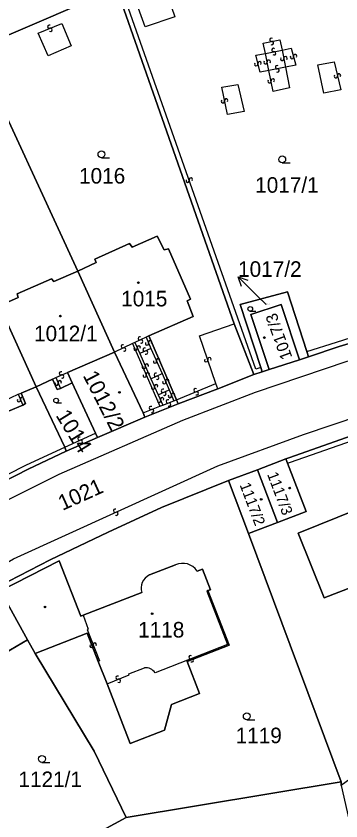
# Model space of a CAD drawing. Extents: x -600309 to -598967, y -1161267 to -1160292.
# Drawn here: x -599866.7 to -599831.2, y -1160487.8 to -1160399.7 of the extents above; entities that cross this region are included whole.
import ezdxf

# ---------------------------------------------------------------- set-up
doc = ezdxf.new("R2010")
doc.units = 0
for name, color, linetype in [('Level 1', 7, 'Continuous'), ('Level 13', 7, 'Continuous'), ('Level 3', 7, 'Continuous'), ('Level 4', 7, 'Continuous'), ('Level 5', 7, 'Continuous'), ('Level 57', 7, 'Continuous'), ('Level 60', 7, 'Continuous')]:
    doc.layers.add(name, color=color, linetype=linetype)

msp = doc.modelspace()

# ---------------------------------------------------------------- linework, layer by layer
at = {"layer": 'Level 1'}
for points in [[(-599855.63, -1160396.85), (-599842.84, -1160433.38)], [(-599859.52, -1160398.37), (-599871.16, -1160403.34)], [(-599871.16, -1160403.34), (-599859.94, -1160427.63)], [(-599859.94, -1160427.63), (-599857.93, -1160426.69), (-599858.07, -1160426.32), (-599854.28, -1160424.6), (-599854, -1160424.99), (-599851.28, -1160423.79), (-599850.51, -1160425.3), (-599850.02, -1160425.2), (-599847.6, -1160430.69), (-599847.98, -1160430.89), (-599847.31, -1160432.57), (-599852.18, -1160434.72)], [(-599868.56, -1160431.41), (-599866.48, -1160430.52), (-599866.58, -1160430.11), (-599862.82, -1160428.46), (-599862.56, -1160428.77), (-599859.94, -1160427.63)], [(-599859.94, -1160427.63), (-599855.93, -1160436.49)], [(-599839.93, -1160438.18), (-599842.17, -1160431.26), (-599836.99, -1160429.9), (-599834.88, -1160436.41)], [(-599808.29, -1160429.82), (-599812.85, -1160430.82), (-599817.38, -1160431.88), (-599822.12, -1160433.18), (-599826.87, -1160434.53), (-599831.34, -1160435.88), (-599834.7, -1160436.99)], [(-599868.56, -1160431.41), (-599864.52, -1160440.28)], [(-599839.02, -1160438.39), (-599841.02, -1160432.38), (-599837.7, -1160431.27), (-599835.69, -1160437.31)], [(-599842.84, -1160433.38), (-599840.69, -1160438.93)], [(-599852.18, -1160434.72), (-599849.15, -1160441.71)], [(-599861.08, -1160438.71), (-599855.93, -1160436.49)], [(-599855.93, -1160436.49), (-599852.81, -1160443.12)], [(-599834.7, -1160436.99), (-599835.69, -1160437.31)], [(-599834.88, -1160436.41), (-599834.7, -1160436.99)], [(-599835.69, -1160437.31), (-599839.02, -1160438.39)], [(-599860.56, -1160439.84), (-599861.08, -1160438.71)], [(-599840.69, -1160438.93), (-599844.64, -1160440.51)], [(-599839.79, -1160438.64), (-599840.69, -1160438.93)], [(-599839.79, -1160438.64), (-599839.93, -1160438.18)], [(-599839.02, -1160438.39), (-599839.79, -1160438.64)], [(-599862.71, -1160439.43), (-599864.52, -1160440.28)], [(-599861.85, -1160440.46), (-599862.22, -1160440.59), (-599862.71, -1160439.43)], [(-599860.56, -1160439.84), (-599861.85, -1160440.46)], [(-599858.01, -1160445.35), (-599860.56, -1160439.84)], [(-599864.52, -1160440.28), (-599866.13, -1160440.97)], [(-599864.52, -1160440.28), (-599861.38, -1160446.88)], [(-599844.64, -1160440.51), (-599848.95, -1160442.14)], [(-599866.13, -1160440.97), (-599865.67, -1160442.11), (-599865.95, -1160442.27)], [(-599865.95, -1160442.27), (-599867.54, -1160442.95)], [(-599848.95, -1160442.14), (-599852.63, -1160443.61)], [(-599849.15, -1160441.71), (-599848.95, -1160442.14)], [(-599837.17, -1160448.17), (-599836.74, -1160448.01), (-599830.03, -1160445.64), (-599822.99, -1160443.44), (-599817.57, -1160441.98)], [(-599852.81, -1160443.12), (-599852.63, -1160443.61)], [(-599852.63, -1160443.61), (-599857.78, -1160445.84)], [(-599857.78, -1160445.84), (-599861.23, -1160447.33)], [(-599857.78, -1160445.84), (-599858.01, -1160445.35)], [(-599861.38, -1160446.88), (-599861.23, -1160447.33)], [(-599861.23, -1160447.33), (-599865.36, -1160449.27), (-599869.55, -1160451.39)], [(-599840.29, -1160449.36), (-599837.17, -1160448.17)], [(-599837, -1160448.64), (-599834.95, -1160453.9), (-599838.11, -1160455.11)], [(-599837.17, -1160448.17), (-599837, -1160448.64)], [(-599843.45, -1160450.52), (-599840.29, -1160449.36)], [(-599840.29, -1160449.36), (-599838.11, -1160455.11)], [(-599822.17, -1160453.48), (-599819.82, -1160459.32), (-599827.92, -1160462.49), (-599828.56, -1160462.03), (-599829.3, -1160461.95), (-599833.01, -1160463.36), (-599835.82, -1160456.27), (-599829.23, -1160453.63), (-599829.18, -1160453), (-599828.99, -1160452.5), (-599828.66, -1160452.04), (-599828.25, -1160451.7), (-599824.85, -1160450.29), (-599824.35, -1160450.21), (-599823.88, -1160450.29), (-599823.51, -1160450.44), (-599823.18, -1160450.68), (-599822.95, -1160450.96)], [(-599843.45, -1160450.52), (-599850.79, -1160453.48), (-599856.63, -1160456.19), (-599862.98, -1160459.22), (-599868.65, -1160462.11)], [(-599843.45, -1160450.52), (-599841.28, -1160456.33)], [(-599841.28, -1160456.33), (-599838.11, -1160455.11)], [(-599841.28, -1160456.33), (-599831.13, -1160483.5)], [(-599868.4, -1160462.59), (-599861.98, -1160459.32), (-599859.6, -1160465.36), (-599859.35, -1160465.26)], [(-599852.11, -1160460.86), (-599849.26, -1160459.75)], [(-599845.72, -1160462.57), (-599845.44, -1160462.47), (-599846.29, -1160460.21), (-599846.89, -1160460.43)], [(-599868.4, -1160462.59), (-599865.44, -1160467.97)], [(-599856.75, -1160472.77), (-599854.2, -1160479.31), (-599850.47, -1160477.85), (-599849.69, -1160475.01), (-599846.63, -1160473.83), (-599847.99, -1160470.33), (-599843.39, -1160468.53), (-599845.72, -1160462.57)], [(-599859.35, -1160465.26), (-599852.94, -1160462.79)], [(-599865.44, -1160467.97), (-599868.57, -1160469.76), (-599868.69, -1160469.54)], [(-599865.44, -1160467.97), (-599864.62, -1160469.46)], [(-599864.62, -1160469.46), (-599858.92, -1160467.23), (-599857.73, -1160470.32)], [(-599864.62, -1160469.46), (-599858.15, -1160480.12), (-599854.65, -1160487.4)], [(-599857.73, -1160470.32), (-599856.75, -1160472.77)], [(-599831.13, -1160483.5), (-599854.65, -1160487.4)], [(-599854.65, -1160487.4), (-599882.51, -1160502.49)]]:
    msp.add_lwpolyline(points, dxfattribs=at)
for centre, radius, start, end in [((-599848.481, -1160461.506), 1.921, 34.06537, 113.91616), ((-599851.429, -1160462.296), 1.59, 115.36686, 198.09272)]:
    msp.add_arc(centre, radius, start, end, dxfattribs=at)
at = {"layer": 'Level 13'}
for centre, start, end in [((-599863.067, -1160400.888), 59.32714, 291.42513), ((-599862.932, -1160401.231), 239.11268, 111.70268), ((-599838.776, -1160402.319), 49.16616, 281.26416), ((-599838.703, -1160402.68), 228.95171, 101.54171), ((-599838.545, -1160403.439), 48.86417, 280.96217), ((-599838.474, -1160403.801), 228.64972, 101.23972), ((-599839.05, -1160404.713), 318.9388, 191.5288), ((-599837.591, -1160404.416), 138.58538, 11.17538), ((-599837.229, -1160404.345), 318.79984, 190.89783), ((-599836.517, -1160404.21), 143.22698, 15.81698), ((-599836.162, -1160404.111), 323.44143, 195.53943), ((-599840.419, -1160404.986), 142.20773, 14.30572), ((-599840.062, -1160404.894), 321.99327, 194.58327), ((-599839.411, -1160404.786), 139.15326, 11.25126), ((-599838.155, -1160405.319), 48.40732, 280.99732), ((-599838.086, -1160405.681), 228.62178, 100.71978), ((-599831.729, -1160406.312), 140.49208, 13.08208), ((-599831.37, -1160406.229), 320.70654, 192.80453), ((-599838.981, -1160406.856), 139.02055, 11.11854), ((-599838.62, -1160406.784), 318.80609, 191.39609), ((-599844.061, -1160409.037), 139.4544, 11.5524), ((-599843.7, -1160408.962), 319.23995, 191.82995), ((-599847.925, -1160417.74), 146.79537, 18.89337), ((-599847.576, -1160417.62), 326.58092, 199.17092), ((-599853.168, -1160434.983), 62.62162, 295.21162), ((-599853.012, -1160435.317), 242.83608, 114.93408), ((-599852.37, -1160435.541), 150.07518, 22.66518), ((-599852.029, -1160435.4), 330.28964, 202.38763), ((-599855.018, -1160435.853), 62.55419, 295.14419), ((-599854.862, -1160436.187), 242.76864, 114.86664), ((-599853.618, -1160436.126), 151.78184, 24.37184), ((-599853.282, -1160435.975), 331.9963, 204.09429), ((-599852.637, -1160436.203), 62.02198, 294.61198), ((-599852.484, -1160436.538), 242.23643, 114.33443), ((-599851.161, -1160437.366), 331.45195, 203.54995), ((-599845.555, -1160437.252), 325.92063, 198.51063), ((-599852.729, -1160438.114), 151.10157, 23.69157), ((-599852.391, -1160437.967), 331.31603, 203.41403), ((-599851.498, -1160437.514), 151.2375, 23.8275), ((-599845.905, -1160437.368), 146.13508, 18.23308), ((-599861.791, -1160438.81), 60.62533, 292.72332), ((-599861.648, -1160439.149), 240.41087, 113.00087), ((-599852.629, -1160439.053), 150.63852, 23.22852), ((-599852.29, -1160438.908), 330.85297, 202.95097), ((-599851.411, -1160438.954), 63.93779, 296.03578), ((-599862.27, -1160439.931), 150.18377, 22.77377), ((-599861.93, -1160439.789), 330.39823, 202.49622), ((-599851.248, -1160439.285), 243.72333, 116.31333), ((-599850.499, -1160439.782), 150.58697, 23.17697), ((-599850.16, -1160439.638), 330.80143, 202.89942), ((-599851.718, -1160440.366), 151.70196, 24.29196), ((-599851.382, -1160440.215), 331.91642, 204.01442), ((-599850.624, -1160440.711), 61.42303, 293.52103), ((-599847.069, -1160440.649), 59.81302, 291.91101), ((-599866.051, -1160441.606), 331.56009, 203.65808), ((-599850.722, -1160441.644), 332.08353, 204.18153), ((-599850.476, -1160441.048), 241.20857, 113.79858), ((-599849.86, -1160441.291), 150.0131, 22.6031), ((-599849.519, -1160441.15), 330.22755, 202.32555), ((-599846.93, -1160440.99), 239.59856, 112.18856), ((-599866.388, -1160441.755), 151.34563, 23.93563), ((-599851.955, -1160442.597), 58.47282, 290.57081), ((-599851.058, -1160441.796), 151.86908, 24.45908), ((-599850.094, -1160441.877), 58.34623, 290.44423), ((-599849.965, -1160442.222), 238.13177, 110.72177), ((-599851.824, -1160442.942), 238.25836, 110.84836), ((-599859.775, -1160445.951), 61.79106, 293.88906), ((-599859.625, -1160446.288), 241.57661, 114.16661), ((-599855.875, -1160453.831), 61.83986, 293.93786), ((-599855.725, -1160454.168), 241.62541, 114.21541), ((-599858.432, -1160468.606), 148.5854, 21.1754), ((-599858.088, -1160468.474), 328.79986, 200.89785), ((-599847.606, -1160469.848), 58.57248, 291.16248), ((-599847.474, -1160470.192), 238.78693, 110.88493), ((-599855.598, -1160472.098), 59.45698, 291.55498), ((-599855.462, -1160472.441), 239.24253, 111.83253)]:
    msp.add_arc(centre, 0.184, start, end, dxfattribs=at)
at = {"layer": 'Level 3'}
for points in [[(-599839.93, -1160438.18), (-599840.46, -1160438.35), (-599855.04, -1160397), (-599840.83, -1160391.13)], [(-599849.34, -1160399.82), (-599852.59, -1160400.89), (-599853.73, -1160397.67), (-599850.41, -1160396.59), (-599849.34, -1160399.82)], [(-599861.71, -1160400.54), (-599860.67, -1160403), (-599863.18, -1160404.06), (-599864.29, -1160401.58), (-599861.71, -1160400.54)], [(-599839.42, -1160403.81), (-599839.65, -1160402.69), (-599837.83, -1160402.31), (-599837.6, -1160403.44)], [(-599839.42, -1160403.81), (-599837.6, -1160403.44)], [(-599837.6, -1160403.44), (-599836.61, -1160403.24), (-599836.08, -1160405.08), (-599837.22, -1160405.32)], [(-599837.6, -1160403.44), (-599837.22, -1160405.32)], [(-599839.03, -1160405.68), (-599839.99, -1160405.87), (-599840.48, -1160404.02), (-599839.42, -1160403.81)], [(-599839.03, -1160405.68), (-599839.42, -1160403.81)], [(-599837.22, -1160405.32), (-599836.77, -1160407.59), (-599838.56, -1160407.96), (-599839.03, -1160405.68)], [(-599837.22, -1160405.32), (-599839.03, -1160405.68)], [(-599833.68, -1160405.07), (-599831.91, -1160404.73), (-599831.18, -1160407.81), (-599833.02, -1160408.15), (-599833.68, -1160405.07)], [(-599844.2, -1160407.51), (-599842.44, -1160407.21), (-599841.76, -1160410.17), (-599843.56, -1160410.5), (-599844.2, -1160407.51)], [(-599900.37, -1160472.35), (-599899.85, -1160472), (-599869.75, -1160453.71), (-599861.99, -1160449.84), (-599848.45, -1160443.93), (-599840.49, -1160440.85), (-599830.47, -1160437.49), (-599809.27, -1160431.83), (-599793.39, -1160428.86), (-599789.11, -1160428.18), (-599786.67, -1160427.21), (-599785.7, -1160426.38)], [(-599834.88, -1160436.41), (-599831.65, -1160435.4), (-599826.84, -1160433.88), (-599822.23, -1160432.54), (-599817.39, -1160431.28), (-599812.7, -1160430.18), (-599808.44, -1160429.26)], [(-599844.84, -1160439.93), (-599846.62, -1160434.69), (-599842.84, -1160433.38)], [(-599896.87, -1160478.15), (-599896.13, -1160477.29), (-599893.71, -1160475.23), (-599889.72, -1160472.32), (-599875.85, -1160463.93), (-599872.14, -1160462.09), (-599866.98, -1160459.08), (-599844.63, -1160448.91), (-599835.27, -1160445.49), (-599828.97, -1160443.39), (-599818.26, -1160440.28), (-599809.17, -1160438.02), (-599792.84, -1160434.91), (-599789.24, -1160434.67), (-599785.17, -1160436.04)], [(-599852.46, -1160434.85), (-599853.72, -1160435.45)], [(-599852.18, -1160434.72), (-599852.46, -1160434.85)], [(-599852.46, -1160434.85), (-599851.94, -1160436.08)], [(-599853.95, -1160435.55), (-599855.93, -1160436.49)], [(-599853.72, -1160435.45), (-599853.95, -1160435.55)], [(-599853.95, -1160435.55), (-599850.97, -1160442.41)], [(-599853.72, -1160435.45), (-599853.17, -1160436.65)], [(-599851.94, -1160436.08), (-599853.17, -1160436.65)], [(-599851.94, -1160436.08), (-599850.72, -1160438.81)], [(-599853.17, -1160436.65), (-599851.94, -1160439.42)], [(-599862.36, -1160439.26), (-599861.08, -1160438.71)], [(-599851.94, -1160439.42), (-599850.72, -1160438.81)], [(-599850.72, -1160438.81), (-599849.94, -1160440.61)], [(-599862.71, -1160439.43), (-599862.36, -1160439.26)], [(-599862.36, -1160439.26), (-599861.85, -1160440.46)], [(-599851.94, -1160439.42), (-599851.15, -1160441.15)], [(-599851.15, -1160441.15), (-599849.94, -1160440.61)], [(-599849.94, -1160440.61), (-599849.43, -1160441.82)], [(-599849.15, -1160441.71), (-599844.84, -1160439.93)], [(-599844.64, -1160440.51), (-599844.84, -1160439.93)], [(-599868.02, -1160441.83), (-599866.48, -1160441.09)], [(-599866.48, -1160441.09), (-599866.13, -1160440.97)], [(-599866.48, -1160441.09), (-599865.95, -1160442.27)], [(-599851.15, -1160441.15), (-599850.63, -1160442.28)], [(-599852.81, -1160443.12), (-599850.97, -1160442.41)], [(-599850.97, -1160442.41), (-599850.63, -1160442.28)], [(-599850.63, -1160442.28), (-599849.43, -1160441.82)], [(-599849.43, -1160441.82), (-599849.15, -1160441.71)], [(-599837, -1160448.64), (-599836.67, -1160448.53), (-599829.88, -1160446.16), (-599822.8, -1160443.98)], [(-599861.38, -1160446.88), (-599858.01, -1160445.35)], [(-599869.74, -1160450.91), (-599865.57, -1160448.81), (-599861.38, -1160446.88)], [(-599845.72, -1160462.57), (-599845.84, -1160462.63), (-599843.57, -1160468.46), (-599851.5, -1160471.57)], [(-599859.35, -1160465.26), (-599858.8, -1160466.77), (-599858.94, -1160466.82), (-599857.59, -1160470.26), (-599857.73, -1160470.32)], [(-599856.75, -1160472.77), (-599854.31, -1160471.78), (-599854.35, -1160471.68), (-599852.66, -1160471.01)]]:
    msp.add_lwpolyline(points, dxfattribs=at)
msp.add_arc((-599852.532, -1160472.226), 1.223, 32.44526, 96.01608, dxfattribs=at)
at = {"layer": 'Level 5'}
for p, q in [((-599857.36, -1160415.22), (-599856.485, -1160415.22)), ((-599837.58, -1160415.78), (-599836.705, -1160415.78)), ((-599841.08, -1160432.02), (-599840.485, -1160432.02)), ((-599862.32, -1160442.03), (-599861.725, -1160442.03)), ((-599841.46, -1160476.69), (-599840.585, -1160476.69)), ((-599863.87, -1160481.36), (-599862.995, -1160481.36))]:
    msp.add_line(p, q, dxfattribs=at)
for centre, radius in [((-599857.36, -1160414.845), 0.375), ((-599837.58, -1160415.405), 0.375), ((-599853.32, -1160428.88), 0.09), ((-599853.32, -1160428.88), 0.0521), ((-599841.08, -1160431.765), 0.255), ((-599861.85, -1160432.55), 0.09), ((-599861.85, -1160432.55), 0.0521), ((-599839.53, -1160434.89), 0.09), ((-599839.53, -1160434.89), 0.0521), ((-599862.32, -1160441.775), 0.255), ((-599855.39, -1160440.89), 0.09), ((-599855.39, -1160440.89), 0.0521), ((-599836.76, -1160451.36), 0.09), ((-599836.76, -1160451.36), 0.0521), ((-599839.88, -1160452.59), 0.09), ((-599839.88, -1160452.59), 0.0521), ((-599863.53, -1160464.36), 0.09), ((-599863.53, -1160464.36), 0.0521), ((-599851.81, -1160465.1), 0.09), ((-599851.81, -1160465.1), 0.0521), ((-599841.46, -1160476.315), 0.375), ((-599863.87, -1160480.985), 0.375)]:
    msp.add_circle(centre, radius, dxfattribs=at)
at = {"layer": 'Level 57'}
for p, q in [((-599840.277, -1160430.356), (-599842.413, -1160428.25)), ((-599839.35, -1160431.27), (-599840.277, -1160430.356))]:
    msp.add_line(p, q, dxfattribs=at)
msp.add_lwpolyline([(-599842.052, -1160429.308), (-599842.413, -1160428.25), (-599841.35, -1160428.596)], dxfattribs=at)
at = {"layer": 'Level 60'}
for points in [[(-599888.76, -1160366.72), (-599878.37, -1160362.13), (-599878.15, -1160362.64), (-599875.7, -1160368.18), (-599872.89, -1160367.07), (-599872.08, -1160369.01), (-599859.52, -1160398.37), (-599871.16, -1160403.34), (-599871.5, -1160403.49), (-599879.88, -1160385.79), (-599880.85, -1160383.69), (-599878.73, -1160382.61), (-599878.87, -1160382.32), (-599879.32, -1160381.27), (-599875.54, -1160379.48), (-599875.36, -1160379.84), (-599873.3, -1160378.91), (-599873.46, -1160378.56), (-599872.59, -1160378.16), (-599874.14, -1160374.87), (-599875, -1160375.24), (-599877.34, -1160370.33), (-599885.37, -1160374.02), (-599888.57, -1160367.18)], [(-599859.94, -1160427.63), (-599871.16, -1160403.34), (-599859.52, -1160398.37), (-599855.63, -1160396.85), (-599842.84, -1160433.38), (-599840.69, -1160438.93), (-599844.64, -1160440.51), (-599848.95, -1160442.14), (-599849.15, -1160441.71), (-599852.18, -1160434.72), (-599847.31, -1160432.57), (-599847.98, -1160430.89), (-599847.6, -1160430.69), (-599850.02, -1160425.2), (-599850.51, -1160425.3), (-599851.28, -1160423.79), (-599854, -1160424.99), (-599854.28, -1160424.6), (-599858.07, -1160426.32), (-599857.93, -1160426.69)], [(-599878.93, -1160406.69), (-599871.5, -1160403.49), (-599871.16, -1160403.34), (-599859.94, -1160427.63), (-599862.56, -1160428.77), (-599862.82, -1160428.46), (-599866.58, -1160430.11), (-599866.48, -1160430.52), (-599868.56, -1160431.41), (-599879.8, -1160407.11)], [(-599859.94, -1160427.63), (-599857.93, -1160426.69), (-599858.07, -1160426.32), (-599854.28, -1160424.6), (-599854, -1160424.99), (-599851.28, -1160423.79), (-599850.51, -1160425.3), (-599850.02, -1160425.2), (-599847.6, -1160430.69), (-599847.98, -1160430.89), (-599847.31, -1160432.57), (-599852.18, -1160434.72), (-599849.15, -1160441.71), (-599848.95, -1160442.14), (-599852.63, -1160443.61), (-599852.81, -1160443.12), (-599855.93, -1160436.49)], [(-599868.56, -1160431.41), (-599866.48, -1160430.52), (-599866.58, -1160430.11), (-599862.82, -1160428.46), (-599862.56, -1160428.77), (-599859.94, -1160427.63), (-599855.93, -1160436.49), (-599861.08, -1160438.71), (-599860.56, -1160439.84), (-599861.85, -1160440.46), (-599862.22, -1160440.59), (-599862.71, -1160439.43), (-599864.52, -1160440.28)], [(-599839.79, -1160438.64), (-599839.93, -1160438.18), (-599842.17, -1160431.26), (-599836.99, -1160429.9), (-599834.88, -1160436.41), (-599834.7, -1160436.99), (-599835.69, -1160437.31), (-599837.7, -1160431.27), (-599841.02, -1160432.38), (-599839.02, -1160438.39)], [(-599864.52, -1160440.28), (-599866.13, -1160440.97), (-599865.67, -1160442.11), (-599865.95, -1160442.27), (-599867.54, -1160442.95), (-599867.84, -1160443.06), (-599868.33, -1160441.94), (-599873.14, -1160444.06), (-599873.91, -1160442.48), (-599874.38, -1160442.64), (-599876.92, -1160437.12), (-599876.44, -1160436.91), (-599877.13, -1160435.26), (-599874.36, -1160434.06), (-599874.5, -1160433.66), (-599870.89, -1160431.99), (-599870.66, -1160432.39), (-599868.56, -1160431.41)], [(-599839.02, -1160438.39), (-599841.02, -1160432.38), (-599837.7, -1160431.27), (-599835.69, -1160437.31)], [(-599855.93, -1160436.49), (-599852.81, -1160443.12), (-599852.63, -1160443.61), (-599857.78, -1160445.84), (-599858.01, -1160445.35), (-599860.56, -1160439.84), (-599861.08, -1160438.71)], [(-599861.38, -1160446.88), (-599864.52, -1160440.28), (-599862.71, -1160439.43), (-599862.22, -1160440.59), (-599861.85, -1160440.46), (-599860.56, -1160439.84), (-599858.01, -1160445.35), (-599857.78, -1160445.84), (-599861.23, -1160447.33)], [(-599812.03, -1160469.92), (-599831.14, -1160483.89), (-599831.13, -1160483.5), (-599841.28, -1160456.33), (-599838.11, -1160455.11), (-599834.95, -1160453.9), (-599837, -1160448.64), (-599837.17, -1160448.17), (-599836.74, -1160448.01), (-599830.03, -1160445.64), (-599822.99, -1160443.44), (-599817.57, -1160441.98), (-599817.39, -1160442.42), (-599817.31, -1160443.03), (-599816.39, -1160447.72), (-599816.05, -1160449.32)], [(-599840.29, -1160449.36), (-599837.17, -1160448.17), (-599837, -1160448.64), (-599834.95, -1160453.9), (-599838.11, -1160455.11)], [(-599840.29, -1160449.36), (-599838.11, -1160455.11), (-599841.28, -1160456.33), (-599843.45, -1160450.52)], [(-599819.82, -1160459.32), (-599827.92, -1160462.49), (-599828.56, -1160462.03), (-599829.3, -1160461.95), (-599833.01, -1160463.36), (-599835.82, -1160456.27), (-599829.23, -1160453.63), (-599829.18, -1160453), (-599828.99, -1160452.5), (-599828.66, -1160452.04), (-599828.25, -1160451.7), (-599824.85, -1160450.29), (-599824.35, -1160450.21), (-599823.88, -1160450.29), (-599823.51, -1160450.44), (-599823.18, -1160450.68), (-599822.95, -1160450.96), (-599821.13, -1160450.26), (-599820.95, -1160450.67), (-599820.29, -1160452.27), (-599820.17, -1160452.63), (-599822.17, -1160453.48)], [(-599827.92, -1160462.49), (-599819.82, -1160459.32), (-599822.17, -1160453.48), (-599820.17, -1160452.63), (-599820.29, -1160452.27), (-599820.95, -1160450.67), (-599821.13, -1160450.26), (-599822.95, -1160450.96), (-599823.18, -1160450.68), (-599823.51, -1160450.44), (-599823.88, -1160450.29), (-599824.35, -1160450.21), (-599824.85, -1160450.29), (-599828.25, -1160451.7), (-599828.66, -1160452.04), (-599828.99, -1160452.5), (-599829.18, -1160453), (-599829.23, -1160453.63), (-599835.82, -1160456.27), (-599833.01, -1160463.36), (-599829.3, -1160461.95), (-599828.56, -1160462.03)], [(-599868.65, -1160462.11), (-599868.49, -1160462.42), (-599868.4, -1160462.59), (-599865.44, -1160467.97), (-599868.57, -1160469.76), (-599868.69, -1160469.54), (-599871.6, -1160464.21), (-599871.79, -1160463.86)], [(-599882.51, -1160502.49), (-599882.89, -1160502.71), (-599892.9, -1160484.74), (-599893.34, -1160484.01), (-599893.86, -1160482.69), (-599894.05, -1160481.42), (-599894.02, -1160480.15), (-599893.82, -1160479.25), (-599893.17, -1160477.71), (-599892.23, -1160476.49), (-599891.51, -1160475.85), (-599883.1, -1160470.48), (-599874.6, -1160465.43), (-599874.4, -1160465.82), (-599874.75, -1160466.02), (-599871.83, -1160471.33), (-599868.69, -1160469.54), (-599868.57, -1160469.76), (-599865.44, -1160467.97), (-599864.62, -1160469.46), (-599858.15, -1160480.12), (-599854.65, -1160487.4)]]:
    msp.add_lwpolyline(points, close=True, dxfattribs=at)
for points in [[(-599826.87, -1160434.53), (-599831.34, -1160435.88), (-599834.7, -1160436.99), (-599834.88, -1160436.41), (-599836.99, -1160429.9), (-599842.17, -1160431.26), (-599839.93, -1160438.18), (-599839.79, -1160438.64), (-599840.69, -1160438.93), (-599842.84, -1160433.38), (-599855.63, -1160396.85)], [(-599869.55, -1160451.39), (-599865.36, -1160449.27), (-599861.23, -1160447.33), (-599857.78, -1160445.84), (-599852.63, -1160443.61), (-599848.95, -1160442.14), (-599844.64, -1160440.51), (-599840.69, -1160438.93), (-599839.79, -1160438.64), (-599839.02, -1160438.39), (-599835.69, -1160437.31), (-599834.7, -1160436.99), (-599831.34, -1160435.88), (-599826.87, -1160434.53)], [(-599867.54, -1160442.95), (-599865.95, -1160442.27), (-599865.67, -1160442.11), (-599866.13, -1160440.97), (-599864.52, -1160440.28), (-599861.38, -1160446.88), (-599861.23, -1160447.33), (-599865.36, -1160449.27), (-599869.55, -1160451.39)], [(-599830.03, -1160445.64), (-599836.74, -1160448.01), (-599837.17, -1160448.17), (-599840.29, -1160449.36), (-599843.45, -1160450.52), (-599850.79, -1160453.48), (-599856.63, -1160456.19), (-599862.98, -1160459.22), (-599868.65, -1160462.11)], [(-599852.94, -1160462.79), (-599859.35, -1160465.26), (-599859.6, -1160465.36), (-599861.98, -1160459.32), (-599868.4, -1160462.59), (-599868.49, -1160462.42), (-599868.65, -1160462.11), (-599862.98, -1160459.22), (-599856.63, -1160456.19), (-599850.79, -1160453.48), (-599843.45, -1160450.52)], [(-599843.45, -1160450.52), (-599841.28, -1160456.33), (-599831.13, -1160483.5), (-599854.65, -1160487.4), (-599858.15, -1160480.12), (-599864.62, -1160469.46), (-599858.92, -1160467.23), (-599857.73, -1160470.32), (-599856.75, -1160472.77), (-599854.2, -1160479.31), (-599850.47, -1160477.85), (-599849.69, -1160475.01), (-599846.63, -1160473.83), (-599847.99, -1160470.33), (-599843.39, -1160468.53), (-599845.72, -1160462.57), (-599845.44, -1160462.47), (-599846.29, -1160460.21), (-599846.89, -1160460.43)], [(-599868.4, -1160462.59), (-599861.98, -1160459.32), (-599859.6, -1160465.36), (-599859.35, -1160465.26), (-599852.94, -1160462.79)], [(-599852.11, -1160460.86), (-599849.26, -1160459.75)], [(-599849.26, -1160459.75), (-599852.11, -1160460.86)], [(-599846.89, -1160460.43), (-599846.29, -1160460.21), (-599845.44, -1160462.47), (-599845.72, -1160462.57), (-599843.39, -1160468.53), (-599847.99, -1160470.33), (-599846.63, -1160473.83), (-599849.69, -1160475.01), (-599850.47, -1160477.85), (-599854.2, -1160479.31), (-599856.75, -1160472.77), (-599857.73, -1160470.32), (-599858.92, -1160467.23), (-599864.62, -1160469.46), (-599865.44, -1160467.97), (-599868.4, -1160462.59)], [(-599882.51, -1160502.49), (-599854.65, -1160487.4), (-599831.13, -1160483.5), (-599831.14, -1160483.89), (-599830.1, -1160488.37)]]:
    msp.add_lwpolyline(points, dxfattribs=at)
for centre, radius, start, end in [((-599848.481, -1160461.506), 1.921, 34.06537, 113.91616), ((-599848.481, -1160461.506), 1.921, 34.06537, 113.91616), ((-599851.429, -1160462.296), 1.59, 115.36686, 198.09272), ((-599851.429, -1160462.296), 1.59, 115.36686, 198.09272)]:
    msp.add_arc(centre, radius, start, end, dxfattribs=at)

# ---------------------------------------------------------------- texts
at = {"layer": 'Level 4'}
for s, height, p in [('1016', 1.7, (-599859.812, -1160418.05)), ('1017/1', 1.7, (-599840.544, -1160419.05)), ('1015', 1.7, (-599855.203, -1160431.48)), ('1017/2', 0.1, (-599839.35, -1160431.27)), ('1012/1', 1.7, (-599864.735, -1160435.29)), ('1118', 1.7, (-599853.349, -1160467.7)), ('1119', 1.7, (-599842.681, -1160479.26)), ('1121/1', 1.7, (-599866.444, -1160484.06))]:
    msp.add_text(s, height=height, dxfattribs=at).set_placement(p)
for s, height, rotation, p in [('1017/3', 1.28, 109.89999, (-599836.46, -1160437.03)), ('1012/2', 1.7, 297.02889, (-599859.424, -1160439.04)), ('1014', 1.7, 301.56183, (-599862.412, -1160443.406)), ('1117/3', 1.2, 290.7, (-599839.249, -1160449.847)), ('1021', 1.7, 24.3, (-599861.617, -1160453.854)), ('1117/2', 1.2, 290.7, (-599842.256, -1160451.005))]:
    msp.add_text(s, height=height, rotation=rotation, dxfattribs=at).set_placement(p)
at = {"layer": 'Level 57'}
msp.add_text('1017/2', height=1.7, dxfattribs=at).set_placement((-599842.413, -1160428.25))

doc.saveas('drawing.dxf')
